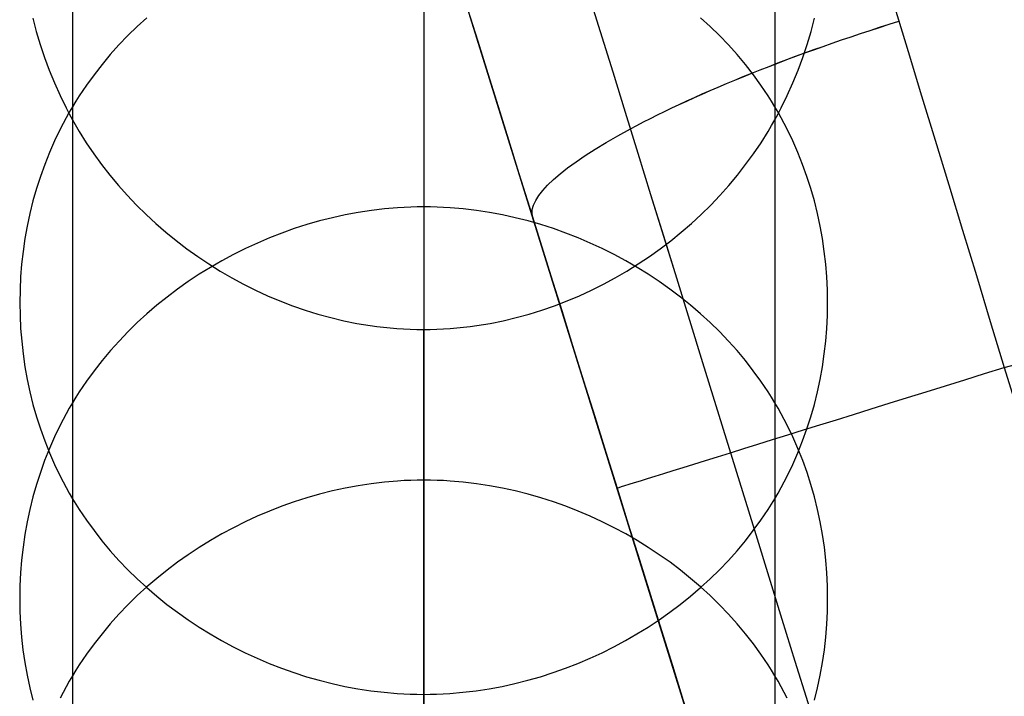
# Model space of a CAD drawing. Extents: x -383 to 1849, y -1185 to -529.
# Tile 418 of 656: x -310 to -273, y -634 to -609. Entities that reach past the tile are written whole.
import ezdxf

# ---------------------------------------------------------------- set-up
doc = ezdxf.new("R2010")
doc.units = 0
doc.layers.add('PREDEFINITO', color=7, linetype='CONTINUOUS')

msp = doc.modelspace()

# ---------------------------------------------------------------- linework, layer by layer
at = {"layer": 'PREDEFINITO'}
for p, q in [((-271.638, -678.113, 664), (-303.793, -574.959, 664)), ((-294.86, -589.612), (-294.858, -681.505, 343.803)), ((-307.853, -597.37), (-307.853, -688.817, 342.158)), ((-281.88, -597.37), (-281.876, -688.823, 342.157)), ((-309.32, -609.149), (-309.191, -609.639)), ((-305.457, -609.46, 57.03), (-305.801, -609.796, 56.94)), ((-305.101, -609.135, 57.117), (-305.457, -609.46, 57.03)), ((-284.273, -609.46, 57.03), (-284.628, -609.135, 57.117)), ((-283.929, -609.796, 56.94), (-284.273, -609.46, 57.03)), ((-280.542, -609.639), (-280.414, -609.149)), ((-309.191, -609.639), (-309.047, -610.124)), ((-305.801, -609.796, 56.94), (-306.134, -610.143, 56.847)), ((-283.597, -610.143, 56.847), (-283.929, -609.796, 56.94)), ((-280.687, -610.124), (-280.542, -609.639)), ((-309.047, -610.124), (-308.887, -610.605)), ((-306.134, -610.143, 56.847), (-306.454, -610.5, 56.752)), ((-283.277, -610.5, 56.752), (-283.597, -610.143, 56.847)), ((-280.846, -610.605), (-280.687, -610.124)), ((-306.454, -610.5, 56.752), (-306.761, -610.866, 56.654)), ((-282.97, -610.866, 56.654), (-283.277, -610.5, 56.752)), ((-308.887, -610.605), (-308.712, -611.08)), ((-306.761, -610.866, 56.654), (-307.055, -611.242, 56.553)), ((-282.676, -611.242, 56.553), (-282.97, -610.866, 56.654)), ((-281.022, -611.08), (-280.846, -610.605)), ((-308.712, -611.08), (-308.521, -611.548)), ((-307.055, -611.242, 56.553), (-307.336, -611.628, 56.45)), ((-282.397, -611.628, 56.45), (-282.676, -611.242, 56.553)), ((-281.213, -611.548), (-281.022, -611.08)), ((-308.521, -611.548), (-308.314, -612.01)), ((-307.336, -611.628, 56.45), (-307.47, -611.824, 56.397)), ((-282.262, -611.824, 56.397), (-282.397, -611.628, 56.45)), ((-281.42, -612.01), (-281.213, -611.548)), ((-308.314, -612.01), (-308.092, -612.464)), ((-307.602, -612.022, 56.344), (-307.729, -612.223, 56.29)), ((-307.47, -611.824, 56.397), (-307.602, -612.022, 56.344)), ((-282.131, -612.022, 56.344), (-282.262, -611.824, 56.397)), ((-282.004, -612.223, 56.29), (-282.131, -612.022, 56.344)), ((-281.642, -612.464), (-281.42, -612.01)), ((-307.729, -612.223, 56.29), (-307.853, -612.426, 56.236)), ((-281.88, -612.426, 56.236), (-282.004, -612.223, 56.29)), ((-308.092, -612.464), (-307.975, -612.688)), ((-307.973, -612.631, 56.181), (-308.089, -612.838, 56.126)), ((-307.975, -612.688), (-307.854, -612.91)), ((-307.853, -612.426, 56.236), (-307.973, -612.631, 56.181)), ((-281.881, -612.91), (-281.759, -612.688)), ((-281.76, -612.631, 56.181), (-281.88, -612.426, 56.236)), ((-281.644, -612.838, 56.126), (-281.76, -612.631, 56.181)), ((-281.759, -612.688), (-281.642, -612.464)), ((-308.201, -613.046, 56.07), (-308.31, -613.257, 56.013)), ((-308.089, -612.838, 56.126), (-308.201, -613.046, 56.07)), ((-307.854, -612.91), (-307.857, -703.456, 338.857)), ((-307.854, -612.91), (-307.605, -613.338)), ((-282.129, -613.338), (-282.003, -613.125)), ((-282.003, -613.125), (-281.881, -612.91)), ((-281.881, -612.91), (-281.877, -703.456, 338.857)), ((-281.532, -613.046, 56.07), (-281.644, -612.838, 56.126)), ((-281.424, -613.257, 56.013), (-281.532, -613.046, 56.07)), ((-308.31, -613.257, 56.013), (-308.515, -613.685, 55.899)), ((-307.605, -613.338), (-307.343, -613.757)), ((-282.393, -613.757), (-282.129, -613.338)), ((-281.219, -613.685, 55.899), (-281.424, -613.257, 56.013)), ((-308.515, -613.685, 55.899), (-308.705, -614.119, 55.783)), ((-307.343, -613.757), (-307.066, -614.166)), ((-282.67, -614.167), (-282.393, -613.757)), ((-281.028, -614.119, 55.783), (-281.219, -613.685, 55.899)), ((-308.705, -614.119, 55.783), (-308.88, -614.559, 55.665)), ((-307.066, -614.166), (-306.775, -614.566)), ((-282.961, -614.567), (-282.67, -614.167)), ((-280.853, -614.559, 55.665), (-281.028, -614.119, 55.783)), ((-308.88, -614.559, 55.665), (-309.04, -615.006, 55.545)), ((-306.775, -614.566), (-306.472, -614.956)), ((-283.265, -614.957), (-282.961, -614.567)), ((-280.694, -615.006, 55.545), (-280.853, -614.559, 55.665)), ((-309.04, -615.006, 55.545), (-309.185, -615.458, 55.424)), ((-306.472, -614.956), (-306.155, -615.336)), ((-283.582, -615.336), (-283.265, -614.957)), ((-280.549, -615.458, 55.424), (-280.694, -615.006, 55.545)), ((-309.185, -615.458, 55.424), (-309.314, -615.914, 55.302)), ((-306.155, -615.336), (-305.826, -615.705)), ((-283.911, -615.706), (-283.582, -615.336)), ((-280.42, -615.914, 55.302), (-280.549, -615.458, 55.424)), ((-309.314, -615.914, 55.302), (-309.428, -616.375, 55.179)), ((-305.826, -615.705), (-305.486, -616.063)), ((-284.253, -616.064), (-283.911, -615.706)), ((-280.306, -616.375, 55.179), (-280.42, -615.914, 55.302)), ((-309.428, -616.375, 55.179), (-309.527, -616.84, 55.054)), ((-305.486, -616.063), (-305.134, -616.41)), ((-305.134, -616.41), (-304.771, -616.746)), ((-297.285, -616.34, 99.008), (-297.764, -616.429, 98.985)), ((-296.802, -616.266, 99.028), (-297.285, -616.34, 99.008)), ((-296.318, -616.208, 99.043), (-296.802, -616.266, 99.028)), ((-295.833, -616.167, 99.054), (-296.318, -616.208, 99.043)), ((-295.59, -616.152, 99.058), (-295.833, -616.167, 99.054)), ((-295.346, -616.142, 99.061), (-295.59, -616.152, 99.058)), ((-295.103, -616.135, 99.062), (-295.346, -616.142, 99.061)), ((-294.86, -616.133, 99.063), (-295.103, -616.135, 99.062)), ((-294.616, -616.135, 99.062), (-294.86, -616.133, 99.063)), ((-294.373, -616.142, 99.061), (-294.616, -616.135, 99.062)), ((-294.13, -616.152, 99.058), (-294.373, -616.142, 99.061)), ((-293.886, -616.167, 99.054), (-294.13, -616.152, 99.058)), ((-293.401, -616.208, 99.043), (-293.886, -616.167, 99.054)), ((-292.917, -616.266, 99.028), (-293.401, -616.208, 99.043)), ((-292.435, -616.34, 99.008), (-292.917, -616.266, 99.028)), ((-291.956, -616.429, 98.985), (-292.435, -616.34, 99.008)), ((-284.968, -616.747), (-284.605, -616.411)), ((-284.605, -616.411), (-284.253, -616.064)), ((-280.207, -616.84, 55.054), (-280.306, -616.375, 55.179)), ((-304.771, -616.746), (-304.398, -617.07)), ((-298.715, -616.654, 98.926), (-299.185, -616.788, 98.89)), ((-298.241, -616.534, 98.957), (-298.715, -616.654, 98.926)), ((-297.764, -616.429, 98.985), (-298.241, -616.534, 98.957)), ((-291.479, -616.534, 98.957), (-291.956, -616.429, 98.985)), ((-291.006, -616.654, 98.926), (-291.479, -616.534, 98.957)), ((-290.536, -616.788, 98.89), (-291.006, -616.654, 98.926)), ((-285.342, -617.071), (-284.968, -616.747)), ((-309.527, -616.84, 55.054), (-309.611, -617.308, 54.929)), ((-304.398, -617.07), (-304.015, -617.382)), ((-300.112, -617.101, 98.807), (-300.567, -617.279, 98.76)), ((-299.651, -616.938, 98.851), (-300.112, -617.101, 98.807)), ((-299.185, -616.788, 98.89), (-299.651, -616.938, 98.851)), ((-290.071, -616.938, 98.851), (-290.536, -616.788, 98.89)), ((-289.611, -617.101, 98.807), (-290.071, -616.938, 98.851)), ((-289.155, -617.279, 98.76), (-289.611, -617.101, 98.807)), ((-285.726, -617.383), (-285.342, -617.071)), ((-280.123, -617.308, 54.929), (-280.207, -616.84, 55.054)), ((-309.611, -617.308, 54.929), (-309.679, -617.778, 54.803)), ((-304.015, -617.382), (-303.622, -617.682)), ((-301.017, -617.47, 98.71), (-301.461, -617.675, 98.656)), ((-300.567, -617.279, 98.76), (-301.017, -617.47, 98.71)), ((-288.706, -617.47, 98.71), (-289.155, -617.279, 98.76)), ((-288.263, -617.675, 98.656), (-288.706, -617.47, 98.71)), ((-286.119, -617.683), (-285.726, -617.383)), ((-280.055, -617.778, 54.803), (-280.123, -617.308, 54.929)), ((-309.679, -617.778, 54.803), (-309.733, -618.251, 54.676)), ((-303.622, -617.682), (-303.22, -617.97)), ((-301.461, -617.675, 98.656), (-301.898, -617.894, 98.598)), ((-287.826, -617.894, 98.598), (-288.263, -617.675, 98.656)), ((-286.522, -617.97), (-286.119, -617.683)), ((-280.001, -618.251, 54.676), (-280.055, -617.778, 54.803)), ((-303.22, -617.97), (-302.809, -618.245)), ((-302.329, -618.125, 98.537), (-302.751, -618.369, 98.472)), ((-301.898, -617.894, 98.598), (-302.329, -618.125, 98.537)), ((-287.396, -618.125, 98.537), (-287.826, -617.894, 98.598)), ((-286.974, -618.369, 98.472), (-287.396, -618.125, 98.537)), ((-286.933, -618.245), (-286.522, -617.97)), ((-309.733, -618.251, 54.676), (-309.771, -618.725, 54.549)), ((-302.751, -618.369, 98.472), (-303.166, -618.625, 98.404)), ((-302.809, -618.245), (-302.39, -618.506)), ((-302.39, -618.506), (-301.963, -618.755)), ((-287.78, -618.755), (-287.352, -618.506)), ((-287.352, -618.506), (-286.933, -618.245)), ((-286.561, -618.625, 98.404), (-286.974, -618.369, 98.472)), ((-279.963, -618.725, 54.549), (-280.001, -618.251, 54.676)), ((-309.771, -618.725, 54.549), (-309.793, -619.2, 54.422)), ((-303.571, -618.894, 98.333), (-303.968, -619.175, 98.259)), ((-303.166, -618.625, 98.404), (-303.571, -618.894, 98.333)), ((-301.963, -618.755), (-301.527, -618.99)), ((-288.216, -618.99), (-287.78, -618.755)), ((-286.155, -618.894, 98.333), (-286.561, -618.625, 98.404)), ((-285.759, -619.175, 98.259), (-286.155, -618.894, 98.333)), ((-279.94, -619.2, 54.422), (-279.963, -618.725, 54.549)), ((-309.793, -619.2, 54.422), (-309.801, -619.676, 54.295)), ((-303.968, -619.175, 98.259), (-304.356, -619.467, 98.181)), ((-301.527, -618.99), (-301.085, -619.211)), ((-301.085, -619.211), (-300.636, -619.418)), ((-289.108, -619.418), (-288.659, -619.211)), ((-288.659, -619.211), (-288.216, -618.99)), ((-285.372, -619.467, 98.181), (-285.759, -619.175, 98.259)), ((-279.933, -619.676, 54.295), (-279.94, -619.2, 54.422)), ((-273.396, -622.07, 732.999), (-262.998, -619.292, 732.999)), ((-273.396, -622.07, 595.001), (-262.998, -619.292, 595.001)), ((-309.801, -619.676, 54.295), (-309.793, -620.152, 54.167)), ((-304.356, -619.467, 98.181), (-304.733, -619.771, 98.101)), ((-300.636, -619.418), (-300.18, -619.611)), ((-300.18, -619.611), (-299.718, -619.788)), ((-290.027, -619.788), (-289.565, -619.61)), ((-289.565, -619.61), (-289.108, -619.418)), ((-284.995, -619.771, 98.101), (-285.372, -619.467, 98.181)), ((-279.94, -620.152, 54.167), (-279.933, -619.676, 54.295)), ((-304.733, -619.771, 98.101), (-305.1, -620.085, 98.017)), ((-299.718, -619.788), (-299.251, -619.951)), ((-299.251, -619.951), (-298.779, -620.097)), ((-290.967, -620.097), (-290.494, -619.95)), ((-290.494, -619.95), (-290.027, -619.788)), ((-284.629, -620.085, 98.017), (-284.995, -619.771, 98.101)), ((-309.793, -620.152, 54.167), (-309.77, -620.627, 54.04)), ((-305.456, -620.411, 97.931), (-305.8, -620.747, 97.842)), ((-305.1, -620.085, 98.017), (-305.456, -620.411, 97.931)), ((-298.779, -620.097), (-298.301, -620.229)), ((-298.301, -620.229), (-297.82, -620.343)), ((-297.82, -620.343), (-297.335, -620.441)), ((-292.411, -620.441), (-291.926, -620.343)), ((-291.926, -620.343), (-291.444, -620.228)), ((-291.444, -620.228), (-290.967, -620.097)), ((-284.274, -620.411, 97.931), (-284.629, -620.085, 98.017)), ((-283.93, -620.747, 97.842), (-284.274, -620.411, 97.931)), ((-279.963, -620.627, 54.04), (-279.94, -620.152, 54.167)), ((-309.77, -620.627, 54.04), (-309.732, -621.102, 53.913)), ((-305.8, -620.747, 97.842), (-306.133, -621.094, 97.75)), ((-297.335, -620.441), (-297.091, -620.484)), ((-297.091, -620.484), (-296.847, -620.522)), ((-296.847, -620.522), (-296.602, -620.556)), ((-296.602, -620.556), (-296.356, -620.586)), ((-296.356, -620.586), (-296.11, -620.611)), ((-296.11, -620.611), (-295.863, -620.632)), ((-295.863, -620.632), (-295.616, -620.648)), ((-295.616, -620.648), (-295.369, -620.66)), ((-295.369, -620.66), (-295.122, -620.667)), ((-295.122, -620.667), (-294.874, -620.669)), ((-294.874, -620.669), (-294.876, -710.772, 337.203)), ((-294.874, -620.669), (-294.626, -620.667)), ((-294.626, -620.667), (-294.379, -620.66)), ((-294.379, -620.66), (-294.131, -620.648)), ((-294.131, -620.648), (-293.884, -620.632)), ((-293.884, -620.632), (-293.638, -620.611)), ((-293.638, -620.611), (-293.391, -620.586)), ((-293.391, -620.586), (-293.145, -620.556)), ((-293.145, -620.556), (-292.9, -620.522)), ((-292.9, -620.522), (-292.655, -620.484)), ((-292.655, -620.484), (-292.411, -620.441)), ((-283.597, -621.094, 97.75), (-283.93, -620.747, 97.842)), ((-280.001, -621.102, 53.913), (-279.963, -620.627, 54.04)), ((-309.732, -621.102, 53.913), (-309.679, -621.574, 53.787)), ((-306.133, -621.094, 97.75), (-306.453, -621.451, 97.655)), ((-283.278, -621.451, 97.655), (-283.597, -621.094, 97.75)), ((-280.054, -621.574, 53.787), (-280.001, -621.102, 53.913)), ((-306.453, -621.451, 97.655), (-306.761, -621.817, 97.558)), ((-282.971, -621.817, 97.558), (-283.278, -621.451, 97.655)), ((-309.679, -621.574, 53.787), (-309.611, -622.045, 53.661)), ((-306.761, -621.817, 97.558), (-307.055, -622.193, 97.458)), ((-282.677, -622.193, 97.458), (-282.971, -621.817, 97.558)), ((-280.123, -622.045, 53.661), (-280.054, -621.574, 53.787)), ((-309.611, -622.045, 53.661), (-309.527, -622.513, 53.536)), ((-307.055, -622.193, 97.458), (-307.335, -622.579, 97.355)), ((-282.397, -622.579, 97.355), (-282.677, -622.193, 97.458)), ((-280.207, -622.513, 53.536), (-280.123, -622.045, 53.661)), ((-309.527, -622.513, 53.536), (-309.428, -622.977, 53.411)), ((-307.335, -622.579, 97.355), (-307.47, -622.775, 97.303)), ((-282.262, -622.775, 97.303), (-282.397, -622.579, 97.355)), ((-280.305, -622.977, 53.411), (-280.207, -622.513, 53.536)), ((-307.47, -622.775, 97.303), (-307.602, -622.973, 97.25)), ((-282.131, -622.973, 97.25), (-282.262, -622.775, 97.303)), ((-309.428, -622.977, 53.411), (-309.314, -623.438, 53.288)), ((-307.729, -623.174, 97.197), (-307.853, -623.376, 97.143)), ((-307.602, -622.973, 97.25), (-307.729, -623.174, 97.197)), ((-282.004, -623.174, 97.197), (-282.131, -622.973, 97.25)), ((-281.88, -623.376, 97.143), (-282.004, -623.174, 97.197)), ((-280.42, -623.438, 53.288), (-280.305, -622.977, 53.411)), ((-309.314, -623.438, 53.288), (-309.184, -623.895, 53.166)), ((-307.973, -623.581, 97.088), (-308.089, -623.788, 97.033)), ((-307.853, -623.376, 97.143), (-307.973, -623.581, 97.088)), ((-281.76, -623.581, 97.088), (-281.88, -623.376, 97.143)), ((-281.644, -623.788, 97.033), (-281.76, -623.581, 97.088)), ((-280.549, -623.895, 53.166), (-280.42, -623.438, 53.288)), ((-309.184, -623.895, 53.166), (-309.04, -624.347, 53.045)), ((-308.202, -623.997, 96.978), (-308.31, -624.208, 96.921)), ((-308.089, -623.788, 97.033), (-308.202, -623.997, 96.978)), ((-281.532, -623.997, 96.978), (-281.644, -623.788, 97.033)), ((-281.423, -624.208, 96.921), (-281.532, -623.997, 96.978)), ((-280.694, -624.347, 53.045), (-280.549, -623.895, 53.166)), ((-309.04, -624.347, 53.045), (-308.88, -624.793, 52.925)), ((-308.31, -624.208, 96.921), (-308.516, -624.635, 96.808)), ((-281.218, -624.635, 96.808), (-281.423, -624.208, 96.921)), ((-280.853, -624.793, 52.925), (-280.694, -624.347, 53.045)), ((-308.516, -624.635, 96.808), (-308.706, -625.069, 96.692)), ((-281.027, -625.069, 96.692), (-281.218, -624.635, 96.808)), ((-308.706, -625.069, 96.692), (-308.882, -625.509, 96.574)), ((-308.88, -624.793, 52.925), (-308.705, -625.234, 52.807)), ((-281.028, -625.234, 52.807), (-280.853, -624.793, 52.925)), ((-280.852, -625.509, 96.574), (-281.027, -625.069, 96.692)), ((-308.882, -625.509, 96.574), (-309.042, -625.955, 96.455)), ((-308.705, -625.234, 52.807), (-308.515, -625.668, 52.691)), ((-281.219, -625.668, 52.691), (-281.028, -625.234, 52.807)), ((-280.692, -625.955, 96.455), (-280.852, -625.509, 96.574)), ((-308.515, -625.668, 52.691), (-308.31, -626.095, 52.576)), ((-281.424, -626.095, 52.576), (-281.219, -625.668, 52.691)), ((-309.042, -625.955, 96.455), (-309.187, -626.407, 96.335)), ((-308.31, -626.095, 52.576), (-308.201, -626.306, 52.52)), ((-294.86, -626.242, 136.823), (-295.103, -626.244, 136.822)), ((-294.616, -626.244, 136.822), (-294.86, -626.242, 136.823)), ((-281.533, -626.306, 52.52), (-281.424, -626.095, 52.576)), ((-280.547, -626.407, 96.335), (-280.692, -625.955, 96.455)), ((-309.187, -626.407, 96.335), (-309.316, -626.863, 96.213)), ((-308.201, -626.306, 52.52), (-308.089, -626.515, 52.464)), ((-308.089, -626.515, 52.464), (-307.973, -626.722, 52.409)), ((-297.765, -626.537, 136.744), (-298.242, -626.642, 136.716)), ((-297.285, -626.448, 136.768), (-297.765, -626.537, 136.744)), ((-296.803, -626.374, 136.787), (-297.285, -626.448, 136.768)), ((-296.319, -626.317, 136.803), (-296.803, -626.374, 136.787)), ((-295.833, -626.275, 136.814), (-296.319, -626.317, 136.803)), ((-295.59, -626.26, 136.818), (-295.833, -626.275, 136.814)), ((-295.347, -626.25, 136.82), (-295.59, -626.26, 136.818)), ((-295.103, -626.244, 136.822), (-295.347, -626.25, 136.82)), ((-294.373, -626.25, 136.82), (-294.616, -626.244, 136.822)), ((-294.129, -626.26, 136.818), (-294.373, -626.25, 136.82)), ((-293.886, -626.275, 136.814), (-294.129, -626.26, 136.818)), ((-293.401, -626.317, 136.803), (-293.886, -626.275, 136.814)), ((-292.917, -626.374, 136.787), (-293.401, -626.317, 136.803)), ((-292.435, -626.448, 136.768), (-292.917, -626.374, 136.787)), ((-291.955, -626.537, 136.744), (-292.435, -626.448, 136.768)), ((-291.479, -626.642, 136.716), (-291.955, -626.537, 136.744)), ((-287.785, -626.312, 717.999), (-287.785, -626.312, 610.001)), ((-281.761, -626.722, 52.409), (-281.645, -626.515, 52.464)), ((-281.645, -626.515, 52.464), (-281.533, -626.306, 52.52)), ((-280.418, -626.863, 96.213), (-280.547, -626.407, 96.335)), ((-309.316, -626.863, 96.213), (-309.431, -627.323, 96.09)), ((-307.973, -626.722, 52.409), (-307.853, -626.927, 52.354)), ((-307.853, -626.927, 52.354), (-307.73, -627.13, 52.3)), ((-299.186, -626.896, 136.648), (-299.651, -627.045, 136.608)), ((-298.716, -626.761, 136.684), (-299.186, -626.896, 136.648)), ((-298.242, -626.642, 136.716), (-298.716, -626.761, 136.684)), ((-291.005, -626.761, 136.684), (-291.479, -626.642, 136.716)), ((-290.536, -626.896, 136.648), (-291.005, -626.761, 136.684)), ((-290.07, -627.045, 136.608), (-290.536, -626.896, 136.648)), ((-282.005, -627.13, 52.3), (-281.881, -626.927, 52.354)), ((-281.881, -626.927, 52.354), (-281.761, -626.722, 52.409)), ((-280.303, -627.323, 96.09), (-280.418, -626.863, 96.213)), ((-309.431, -627.323, 96.09), (-309.53, -627.787, 95.966)), ((-307.73, -627.13, 52.3), (-307.602, -627.33, 52.246)), ((-307.602, -627.33, 52.246), (-307.471, -627.529, 52.193)), ((-300.112, -627.208, 136.564), (-300.568, -627.386, 136.516)), ((-299.651, -627.045, 136.608), (-300.112, -627.208, 136.564)), ((-289.61, -627.208, 136.564), (-290.07, -627.045, 136.608)), ((-289.155, -627.386, 136.516), (-289.61, -627.208, 136.564)), ((-282.263, -627.529, 52.193), (-282.132, -627.33, 52.246)), ((-282.132, -627.33, 52.246), (-282.005, -627.13, 52.3)), ((-280.204, -627.787, 95.966), (-280.303, -627.323, 96.09)), ((-307.471, -627.529, 52.193), (-307.337, -627.725, 52.14)), ((-301.018, -627.577, 136.465), (-301.462, -627.782, 136.41)), ((-300.568, -627.386, 136.516), (-301.018, -627.577, 136.465)), ((-288.705, -627.577, 136.465), (-289.155, -627.386, 136.516)), ((-288.262, -627.782, 136.41), (-288.705, -627.577, 136.465)), ((-282.398, -627.725, 52.14), (-282.263, -627.529, 52.193)), ((-309.53, -627.787, 95.966), (-309.614, -628.255, 95.841)), ((-307.337, -627.725, 52.14), (-307.057, -628.11, 52.037)), ((-301.899, -628, 136.352), (-302.33, -628.231, 136.29)), ((-301.462, -627.782, 136.41), (-301.899, -628, 136.352)), ((-287.825, -628, 136.352), (-288.262, -627.782, 136.41)), ((-287.395, -628.231, 136.29), (-287.825, -628, 136.352)), ((-282.678, -628.11, 52.037), (-282.398, -627.725, 52.14)), ((-280.12, -628.255, 95.841), (-280.204, -627.787, 95.966)), ((-309.614, -628.255, 95.841), (-309.683, -628.725, 95.715)), ((-307.057, -628.11, 52.037), (-306.763, -628.486, 51.936)), ((-302.33, -628.231, 136.29), (-302.752, -628.474, 136.224)), ((-286.973, -628.474, 136.224), (-287.395, -628.231, 136.29)), ((-282.972, -628.486, 51.936), (-282.678, -628.11, 52.037)), ((-280.051, -628.725, 95.715), (-280.12, -628.255, 95.841)), ((-309.683, -628.725, 95.715), (-309.736, -629.197, 95.589)), ((-306.763, -628.486, 51.936), (-306.456, -628.853, 51.838)), ((-303.167, -628.731, 136.155), (-303.572, -628.999, 136.083)), ((-302.752, -628.474, 136.224), (-303.167, -628.731, 136.155)), ((-286.56, -628.731, 136.155), (-286.973, -628.474, 136.224)), ((-286.154, -628.999, 136.083), (-286.56, -628.731, 136.155)), ((-283.28, -628.853, 51.838), (-282.972, -628.486, 51.936)), ((-279.998, -629.197, 95.589), (-280.051, -628.725, 95.715)), ((-306.456, -628.853, 51.838), (-306.137, -629.21, 51.743)), ((-303.572, -628.999, 136.083), (-303.969, -629.279, 136.008)), ((-285.758, -629.279, 136.008), (-286.154, -628.999, 136.083)), ((-283.6, -629.21, 51.743), (-283.28, -628.853, 51.838)), ((-309.736, -629.197, 95.589), (-309.774, -629.671, 95.462)), ((-306.137, -629.21, 51.743), (-305.805, -629.556, 51.65)), ((-303.969, -629.279, 136.008), (-304.357, -629.571, 135.93)), ((-285.371, -629.571, 135.93), (-285.758, -629.279, 136.008)), ((-283.933, -629.556, 51.65), (-283.6, -629.21, 51.743)), ((-279.959, -629.671, 95.462), (-279.998, -629.197, 95.589)), ((-309.774, -629.671, 95.462), (-309.798, -630.146, 95.335)), ((-305.805, -629.556, 51.65), (-305.461, -629.892, 51.56)), ((-304.734, -629.875, 135.848), (-305.101, -630.19, 135.764)), ((-304.357, -629.571, 135.93), (-304.734, -629.875, 135.848)), ((-284.995, -629.875, 135.848), (-285.371, -629.571, 135.93)), ((-284.628, -630.19, 135.764), (-284.995, -629.875, 135.848)), ((-284.277, -629.892, 51.56), (-283.933, -629.556, 51.65)), ((-279.936, -630.146, 95.335), (-279.959, -629.671, 95.462)), ((-309.798, -630.146, 95.335), (-309.805, -630.621, 95.208)), ((-305.461, -629.892, 51.56), (-305.105, -630.218, 51.473)), ((-305.101, -630.19, 135.764), (-305.457, -630.515, 135.676)), ((-305.105, -630.218, 51.473), (-304.739, -630.533, 51.389)), ((-285, -630.533, 51.389), (-284.633, -630.218, 51.473)), ((-284.633, -630.218, 51.473), (-284.277, -629.892, 51.56)), ((-284.273, -630.515, 135.676), (-284.628, -630.19, 135.764)), ((-279.928, -630.621, 95.208), (-279.936, -630.146, 95.335)), ((-305.457, -630.515, 135.676), (-305.801, -630.851, 135.586)), ((-304.739, -630.533, 51.389), (-304.362, -630.836, 51.307)), ((-285.377, -630.836, 51.307), (-285, -630.533, 51.389)), ((-283.929, -630.851, 135.586), (-284.273, -630.515, 135.676)), ((-309.805, -630.621, 95.208), (-309.798, -631.096, 95.081)), ((-305.801, -630.851, 135.586), (-306.134, -631.198, 135.493)), ((-304.362, -630.836, 51.307), (-303.976, -631.128, 51.229)), ((-285.765, -631.128, 51.229), (-285.377, -630.836, 51.307)), ((-283.597, -631.198, 135.493), (-283.929, -630.851, 135.586)), ((-279.936, -631.096, 95.081), (-279.928, -630.621, 95.208)), ((-309.798, -631.096, 95.081), (-309.775, -631.571, 94.953)), ((-306.134, -631.198, 135.493), (-306.454, -631.554, 135.397)), ((-303.976, -631.128, 51.229), (-303.579, -631.409, 51.154)), ((-286.161, -631.409, 51.154), (-285.765, -631.128, 51.229)), ((-283.277, -631.554, 135.397), (-283.597, -631.198, 135.493)), ((-279.958, -631.571, 94.953), (-279.936, -631.096, 95.081)), ((-309.775, -631.571, 94.953), (-309.738, -632.045, 94.827)), ((-306.454, -631.554, 135.397), (-306.761, -631.921, 135.298)), ((-303.579, -631.409, 51.154), (-303.174, -631.677, 51.082)), ((-303.174, -631.677, 51.082), (-302.76, -631.933, 51.014)), ((-286.982, -631.933, 51.014), (-286.567, -631.677, 51.082)), ((-286.567, -631.677, 51.082), (-286.161, -631.409, 51.154)), ((-282.97, -631.921, 135.298), (-283.277, -631.554, 135.397)), ((-279.996, -632.045, 94.827), (-279.958, -631.571, 94.953)), ((-309.738, -632.045, 94.827), (-309.685, -632.517, 94.7)), ((-306.761, -631.921, 135.298), (-307.055, -632.297, 135.197)), ((-302.76, -631.933, 51.014), (-302.338, -632.177, 50.948)), ((-287.404, -632.177, 50.948), (-286.982, -631.933, 51.014)), ((-282.676, -632.297, 135.197), (-282.97, -631.921, 135.298)), ((-280.049, -632.517, 94.7), (-279.996, -632.045, 94.827)), ((-307.055, -632.297, 135.197), (-307.336, -632.682, 135.094)), ((-302.338, -632.177, 50.948), (-301.909, -632.408, 50.887)), ((-301.909, -632.408, 50.887), (-301.472, -632.626, 50.828)), ((-288.272, -632.626, 50.828), (-287.834, -632.408, 50.887)), ((-287.834, -632.408, 50.887), (-287.404, -632.177, 50.948)), ((-282.397, -632.682, 135.094), (-282.676, -632.297, 135.197)), ((-309.685, -632.517, 94.7), (-309.616, -632.987, 94.574)), ((-307.336, -632.682, 135.094), (-307.47, -632.878, 135.041)), ((-301.472, -632.626, 50.828), (-301.029, -632.831, 50.773)), ((-288.715, -632.831, 50.773), (-288.272, -632.626, 50.828)), ((-282.262, -632.878, 135.041), (-282.397, -632.682, 135.094)), ((-280.117, -632.987, 94.574), (-280.049, -632.517, 94.7)), ((-309.616, -632.987, 94.574), (-309.533, -633.455, 94.449)), ((-307.602, -633.076, 134.988), (-307.729, -633.277, 134.934)), ((-307.47, -632.878, 135.041), (-307.602, -633.076, 134.988)), ((-301.029, -632.831, 50.773), (-300.579, -633.022, 50.722)), ((-300.579, -633.022, 50.722), (-300.124, -633.2, 50.675)), ((-289.621, -633.2, 50.675), (-289.166, -633.022, 50.722)), ((-289.166, -633.022, 50.722), (-288.715, -632.831, 50.773)), ((-282.131, -633.076, 134.988), (-282.262, -632.878, 135.041)), ((-282.004, -633.277, 134.934), (-282.131, -633.076, 134.988)), ((-280.2, -633.455, 94.449), (-280.117, -632.987, 94.574)), ((-309.533, -633.455, 94.449), (-309.434, -633.919, 94.324)), ((-307.853, -633.48, 134.879), (-307.973, -633.684, 134.824)), ((-307.729, -633.277, 134.934), (-307.853, -633.48, 134.879)), ((-300.124, -633.2, 50.675), (-299.663, -633.363, 50.631)), ((-299.663, -633.363, 50.631), (-299.198, -633.512, 50.591)), ((-299.198, -633.512, 50.591), (-298.728, -633.647, 50.555)), ((-291.018, -633.647, 50.555), (-290.548, -633.512, 50.591)), ((-290.548, -633.512, 50.591), (-290.082, -633.363, 50.631)), ((-290.082, -633.363, 50.631), (-289.621, -633.2, 50.675)), ((-281.88, -633.48, 134.879), (-282.004, -633.277, 134.934)), ((-281.76, -633.684, 134.824), (-281.88, -633.48, 134.879)), ((-280.299, -633.919, 94.324), (-280.2, -633.455, 94.449)), ((-307.973, -633.684, 134.824), (-308.089, -633.891, 134.768)), ((-298.728, -633.647, 50.555), (-298.255, -633.766, 50.523)), ((-298.255, -633.766, 50.523), (-297.778, -633.871, 50.495)), ((-297.778, -633.871, 50.495), (-297.299, -633.96, 50.471)), ((-292.449, -633.96, 50.471), (-291.969, -633.871, 50.495)), ((-291.969, -633.871, 50.495), (-291.492, -633.766, 50.523)), ((-291.492, -633.766, 50.523), (-291.018, -633.647, 50.555)), ((-281.644, -633.891, 134.768), (-281.76, -633.684, 134.824)), ((-309.434, -633.919, 94.324), (-309.32, -634.379, 94.2)), ((-308.201, -634.1, 134.712), (-308.31, -634.311, 134.655)), ((-308.089, -633.891, 134.768), (-308.201, -634.1, 134.712)), ((-297.299, -633.96, 50.471), (-296.817, -634.034, 50.452)), ((-296.817, -634.034, 50.452), (-296.333, -634.091, 50.436)), ((-296.333, -634.091, 50.436), (-295.847, -634.133, 50.425)), ((-295.847, -634.133, 50.425), (-295.604, -634.147, 50.421)), ((-295.604, -634.147, 50.421), (-295.361, -634.158, 50.418)), ((-295.361, -634.158, 50.418), (-295.118, -634.164, 50.417)), ((-295.118, -634.164, 50.417), (-294.874, -634.166, 50.416)), ((-294.874, -634.166, 50.416), (-294.631, -634.164, 50.417)), ((-294.631, -634.164, 50.417), (-294.387, -634.158, 50.418)), ((-294.387, -634.158, 50.418), (-294.144, -634.147, 50.421)), ((-294.144, -634.147, 50.421), (-293.901, -634.133, 50.425)), ((-293.901, -634.133, 50.425), (-293.415, -634.091, 50.436)), ((-293.415, -634.091, 50.436), (-292.931, -634.034, 50.452)), ((-292.931, -634.034, 50.452), (-292.449, -633.96, 50.471)), ((-281.532, -634.1, 134.712), (-281.644, -633.891, 134.768)), ((-281.424, -634.311, 134.655), (-281.532, -634.1, 134.712)), ((-280.413, -634.379, 94.2), (-280.299, -633.919, 94.324))]:
    msp.add_line(p, q, dxfattribs=at)
at = {"layer": 'PREDEFINITO', "extrusion": (-0.956674, -0.29116, -0.00071712)}
msp.add_arc((515.518, 664.337, 442.246), 69.019, 180.01647, 359.98352, dxfattribs=at)
at = {"layer": 'PREDEFINITO', "extrusion": (0.956674, 0.29116, -0.00071712)}
msp.add_arc((-515.518, 663.662, -443.198), 69.019, 0.01648, 179.98353, dxfattribs=at)
at = {"layer": 'PREDEFINITO', "extrusion": (-0.955446, -0.295166, -0.000257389)}
msp.add_arc((513.522, 664.124, 455.281), 64.613, 180.00601, 359.99399, dxfattribs=at)
at = {"layer": 'PREDEFINITO', "extrusion": (0.955446, 0.295166, -0.000257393)}
msp.add_arc((-513.522, 663.876, -455.623), 64.613, 0.00601, 179.99399, dxfattribs=at)
at = {"layer": 'PREDEFINITO', "extrusion": (-0.954694, -0.297589, 4.67642e-16)}
msp.add_arc((512.529, 664.026, 461.13), 54.025, 180.0271, 359.9729, dxfattribs=at)
at = {"layer": 'PREDEFINITO', "extrusion": (0.954694, 0.297589, 1.55881e-16)}
msp.add_arc((-512.529, 663.974, -461.13), 54.025, 0.0271, 179.9729, dxfattribs=at)
at = {"layer": 'PREDEFINITO', "extrusion": (0.291943, -0.936584, -0.193856)}
msp.add_arc((-446.13, 696.76, 374.074), 15, 179.9999, 270.3332, dxfattribs=at)
at = {"layer": 'PREDEFINITO', "extrusion": (-0.291943, 0.936584, -0.193856)}
msp.add_arc((446.13, 606.047, -631.516), 15, 359.9999, 90.3332, dxfattribs=at)
at = {"layer": 'PREDEFINITO', "extrusion": (0.297589, -0.954694, -7.62154e-07)}
msp.add_arc((-446.13, 610.001, 512.526), 15, 180, 270, dxfattribs=at)
at = {"layer": 'PREDEFINITO', "extrusion": (-0.29759, 0.954694, 7.62193e-07)}
msp.add_arc((446.131, 717.999, -512.526), 15, 0, 90, dxfattribs=at)

doc.saveas('drawing.dxf')
